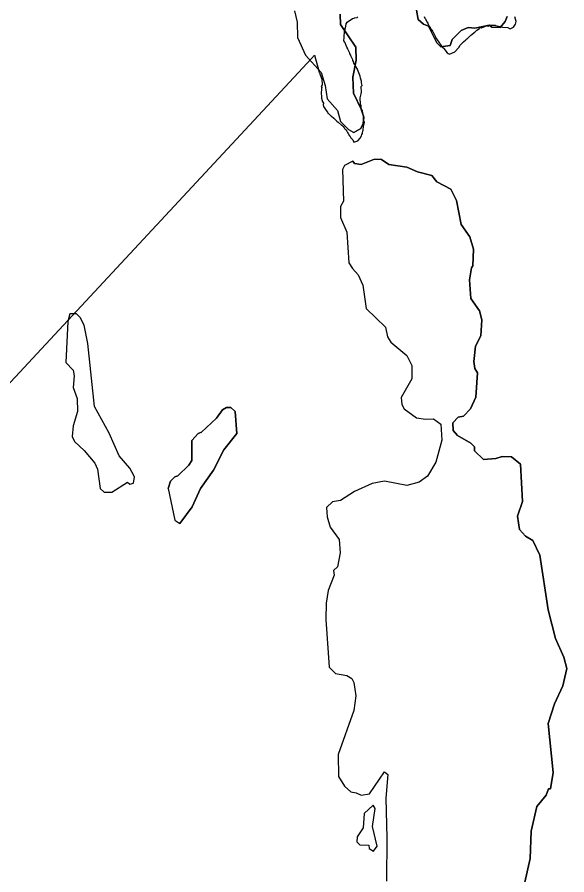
# Model space of a CAD drawing. Extents: x 642515 to 647219, y 6080136 to 6084356.
# Drawn here: x 645132.18 to 645143.3, y 6080940.65 to 6080957.99 of the extents above; entities that cross this region are included whole.
import ezdxf

# ---------------------------------------------------------------- set-up
doc = ezdxf.new("R2010")
doc.units = 0
doc.layers.add('Level 63', color=7, linetype='Continuous')

msp = doc.modelspace()

# ---------------------------------------------------------------- linework, layer by layer
at = {"layer": 'Level 63'}
for points in [[(645137.79, 6080958.12), (645137.84, 6080957.89), (645137.85, 6080957.58), (645138.01, 6080957.22), (645138.33, 6080956.87), (645138.41, 6080956.61), (645138.45, 6080956.34), (645138.66, 6080956.1), (645138.72, 6080955.88), (645138.88, 6080955.72), (645138.99, 6080955.66)], [(645137.79, 6080958.12), (645137.84, 6080957.89), (645137.85, 6080957.58), (645138.01, 6080957.22), (645138.33, 6080956.87), (645138.41, 6080956.61), (645138.45, 6080956.34), (645138.66, 6080956.1), (645138.72, 6080955.88), (645138.88, 6080955.72), (645138.99, 6080955.66), (645139.13, 6080955.74), (645139.18, 6080955.84), (645139.19, 6080955.97), (645139.14, 6080956.13), (645138.98, 6080956.45), (645138.97, 6080956.78), (645139.04, 6080957.12), (645139.03, 6080957.38), (645138.72, 6080957.84), (645138.71, 6080958.05)], [(645138.71, 6080958.05), (645138.72, 6080957.84), (645139.03, 6080957.38), (645139.04, 6080957.12), (645138.97, 6080956.78), (645138.98, 6080956.45), (645139.14, 6080956.13), (645139.19, 6080955.97), (645139.18, 6080955.84), (645139.13, 6080955.74), (645138.99, 6080955.66)], [(645142.09, 6080958), (645142.05, 6080957.9), (645141.95, 6080957.78), (645141.78, 6080957.79), (645141.73, 6080957.83), (645141.44, 6080957.77), (645141.3, 6080957.78), (645141.16, 6080957.72), (645140.98, 6080957.54), (645140.94, 6080957.42), (645140.75, 6080957.39), (645140.67, 6080957.47), (645140.5, 6080957.81), (645140.4, 6080957.85), (645140.29, 6080957.94), (645140.26, 6080958.13)], [(645140.26, 6080958.13), (645140.29, 6080957.94), (645140.4, 6080957.85), (645140.5, 6080957.81), (645140.67, 6080957.47), (645140.75, 6080957.39), (645140.94, 6080957.42), (645140.98, 6080957.54), (645141.16, 6080957.72), (645141.3, 6080957.78), (645141.44, 6080957.77), (645141.73, 6080957.83), (645141.78, 6080957.79), (645141.95, 6080957.78), (645142.05, 6080957.9), (645142.09, 6080958)], [(645138.987, 6080957.082), (645138.972, 6080957.117), (645138.967, 6080957.129), (645138.932, 6080957.211), (645138.928, 6080957.222), (645138.912, 6080957.251), (645138.907, 6080957.262), (645138.868, 6080957.341), (645138.866, 6080957.347), (645138.849, 6080957.381), (645138.848, 6080957.382), (645138.833, 6080957.417), (645138.813, 6080957.471), (645138.806, 6080957.481), (645138.786, 6080957.51), (645138.787, 6080957.523), (645138.795, 6080957.566), (645138.794, 6080957.571), (645138.804, 6080957.713), (645138.814, 6080957.746), (645138.817, 6080957.764), (645138.818, 6080957.77), (645138.836, 6080957.853), (645138.853, 6080957.887), (645138.961, 6080957.964), (645138.997, 6080957.972), (645139.003, 6080957.974), (645139.059, 6080957.985), (645139.069, 6080957.997)], [(645140.415, 6080958.003), (645140.427, 6080957.97), (645140.43, 6080957.965), (645140.474, 6080957.891), (645140.475, 6080957.889), (645140.486, 6080957.866), (645140.488, 6080957.861), (645140.51, 6080957.816), (645140.533, 6080957.787), (645140.541, 6080957.758), (645140.542, 6080957.758), (645140.568, 6080957.733), (645140.571, 6080957.726), (645140.583, 6080957.704), (645140.585, 6080957.701), (645140.63, 6080957.618), (645140.642, 6080957.593), (645140.658, 6080957.557), (645140.659, 6080957.554), (645140.724, 6080957.467), (645140.731, 6080957.453), (645140.762, 6080957.41), (645140.766, 6080957.399), (645140.781, 6080957.385), (645140.782, 6080957.385), (645140.808, 6080957.36), (645140.812, 6080957.354), (645140.881, 6080957.271), (645140.896, 6080957.257), (645140.926, 6080957.243), (645141.031, 6080957.287), (645141.03, 6080957.288), (645141.112, 6080957.374), (645141.143, 6080957.423)], [(645141.143, 6080957.423), (645141.203, 6080957.487), (645141.21, 6080957.492), (645141.257, 6080957.53), (645141.262, 6080957.535), (645141.278, 6080957.552), (645141.28, 6080957.554), (645141.324, 6080957.594), (645141.36, 6080957.625), (645141.369, 6080957.632), (645141.424, 6080957.678), (645141.43, 6080957.683), (645141.449, 6080957.698), (645141.454, 6080957.703), (645141.47, 6080957.72), (645141.48, 6080957.727), (645141.51, 6080957.747), (645141.531, 6080957.763), (645141.532, 6080957.764), (645141.549, 6080957.782), (645141.567, 6080957.771), (645141.57, 6080957.772), (645141.69, 6080957.82), (645141.709, 6080957.809), (645141.745, 6080957.825), (645141.852, 6080957.825), (645141.856, 6080957.824), (645141.948, 6080957.799), (645141.996, 6080957.79), (645142, 6080957.79), (645142.106, 6080957.779), (645142.11, 6080957.777), (645142.155, 6080957.755), (645142.163, 6080957.759), (645142.22, 6080957.786), (645142.22, 6080957.787), (645142.258, 6080957.85), (645142.271, 6080957.902), (645142.27, 6080957.924), (645142.268, 6080957.931), (645142.257, 6080957.971), (645142.256, 6080957.974), (645142.245, 6080957.996)], [(645132.756, 6080951.379), (645138.133, 6080957.152)], [(645138.133, 6080957.152), (645138.194, 6080957.219)], [(645138.194, 6080957.219), (645138.279, 6080956.904), (645138.282, 6080956.894), (645138.286, 6080956.883), (645138.29, 6080956.872), (645138.295, 6080956.862), (645138.3, 6080956.851), (645138.305, 6080956.841)], [(645138.942, 6080955.536), (645138.943, 6080955.536), (645138.969, 6080955.511), (645138.989, 6080955.464), (645138.992, 6080955.465), (645139.069, 6080955.489), (645139.069, 6080955.49), (645139.118, 6080955.542), (645139.142, 6080955.591), (645139.143, 6080955.593), (645139.152, 6080955.617), (645139.166, 6080955.639), (645139.168, 6080955.651), (645139.175, 6080955.694), (645139.176, 6080955.7), (645139.187, 6080955.79), (645139.19, 6080955.808), (645139.203, 6080955.86), (645139.19, 6080955.893), (645139.19, 6080955.909), (645139.185, 6080955.955), (645139.183, 6080956.006), (645139.181, 6080956.017), (645139.165, 6080956.086), (645139.141, 6080956.151), (645139.136, 6080956.199), (645139.135, 6080956.201), (645139.124, 6080956.224), (645139.124, 6080956.235), (645139.12, 6080956.349), (645139.121, 6080956.359), (645139.132, 6080956.415), (645139.135, 6080956.441), (645139.144, 6080956.474), (645139.143, 6080956.504), (645139.138, 6080956.558), (645139.14, 6080956.591), (645139.155, 6080956.607), (645139.142, 6080956.661), (645139.144, 6080956.694), (645139.136, 6080956.716), (645139.136, 6080956.717), (645139.124, 6080956.756), (645139.115, 6080956.799), (645139.078, 6080956.898), (645139.061, 6080956.937), (645139.031, 6080956.991), (645139.025, 6080957.001), (645139.008, 6080957.034), (645139.004, 6080957.041), (645138.992, 6080957.063), (645138.987, 6080957.082)], [(645138.305, 6080956.841), (645138.331, 6080956.772), (645138.339, 6080956.736), (645138.345, 6080956.696), (645138.346, 6080956.667), (645138.35, 6080956.641), (645138.347, 6080956.615), (645138.343, 6080956.609), (645138.33, 6080956.589), (645138.342, 6080956.571), (645138.335, 6080956.549), (645138.335, 6080956.543), (645138.331, 6080956.446), (645138.333, 6080956.395), (645138.338, 6080956.355), (645138.347, 6080956.304), (645138.352, 6080956.294), (645138.375, 6080956.25), (645138.372, 6080956.217), (645138.373, 6080956.187), (645138.375, 6080956.184), (645138.431, 6080956.105), (645138.458, 6080956.066), (645138.466, 6080956.051), (645138.468, 6080956.05), (645138.485, 6080956.033), (645138.534, 6080955.988), (645138.536, 6080955.986), (645138.583, 6080955.949), (645138.606, 6080955.928), (645138.612, 6080955.923), (645138.648, 6080955.889), (645138.674, 6080955.864), (645138.678, 6080955.861), (645138.742, 6080955.808), (645138.748, 6080955.803), (645138.765, 6080955.787), (645138.772, 6080955.778), (645138.796, 6080955.751), (645138.803, 6080955.736), (645138.822, 6080955.719), (645138.826, 6080955.714), (645138.849, 6080955.687), (645138.861, 6080955.661), (645138.862, 6080955.659), (645138.873, 6080955.636), (645138.904, 6080955.593), (645138.906, 6080955.589), (645138.931, 6080955.547), (645138.942, 6080955.536)], [(645138.97, 6080955.08), (645138.8, 6080954.99), (645138.76, 6080954.91), (645138.78, 6080954.27), (645138.72, 6080954.16), (645138.72, 6080953.94), (645138.85, 6080953.64), (645138.89, 6080953.02), (645138.96, 6080952.91), (645139.08, 6080952.78), (645139.17, 6080952.57), (645139.24, 6080952.1), (645139.63, 6080951.72), (645139.67, 6080951.53), (645139.74, 6080951.42), (645140.06, 6080951.15), (645140.16, 6080950.95), (645140.16, 6080950.68), (645139.95, 6080950.3), (645139.96, 6080950.16), (645140.01, 6080950.07), (645140.26, 6080949.89), (645140.44, 6080949.86), (645140.6, 6080949.87), (645140.75, 6080949.76), (645140.77, 6080949.44), (645140.65, 6080948.99), (645140.48, 6080948.71), (645140.31, 6080948.59), (645140.06, 6080948.52), (645139.61, 6080948.61), (645139.36, 6080948.56), (645139, 6080948.4), (645138.72, 6080948.22), (645138.56, 6080948.19), (645138.44, 6080948.08), (645138.45, 6080947.89), (645138.51, 6080947.68), (645138.69, 6080947.43), (645138.71, 6080947.16), (645138.66, 6080946.88), (645138.58, 6080946.8)], [(645142.45, 6080940.5), (645142.56, 6080940.98), (645142.58, 6080941.53), (645142.69, 6080942.03), (645142.88, 6080942.26), (645142.93, 6080942.39), (645142.97, 6080942.39), (645143.02, 6080942.72), (645142.92, 6080943.71), (645143.05, 6080944.11), (645143.22, 6080944.47), (645143.3, 6080944.82), (645143.24, 6080945.05), (645143.07, 6080945.43), (645142.92, 6080946.01), (645142.75, 6080947.11), (645142.61, 6080947.41), (645142.46, 6080947.5), (645142.34, 6080947.63), (645142.3, 6080947.9), (645142.4, 6080948.2), (645142.36, 6080948.95), (645142.18, 6080949.1), (645141.99, 6080949.11), (645141.86, 6080949.07), (645141.61, 6080949.05), (645141.43, 6080949.22), (645141.43, 6080949.3), (645141.36, 6080949.38), (645141.09, 6080949.53), (645141, 6080949.63), (645140.99, 6080949.79), (645141.1, 6080949.9), (645141.21, 6080949.92), (645141.35, 6080950.07), (645141.46, 6080950.31), (645141.49, 6080950.8), (645141.44, 6080950.89), (645141.42, 6080951.03), (645141.45, 6080951.34), (645141.56, 6080951.55), (645141.58, 6080951.87), (645141.53, 6080952.05), (645141.36, 6080952.3), (645141.33, 6080952.68), (645141.37, 6080952.92), (645141.4, 6080952.96), (645141.41, 6080953.3), (645141.34, 6080953.55), (645141.16, 6080953.8), (645141.07, 6080954.28), (645140.95, 6080954.51), (645140.67, 6080954.66), (645140.57, 6080954.79), (645140.28, 6080954.86), (645140.06, 6080954.96), (645139.7, 6080955.01), (645139.55, 6080955.11), (645139.41, 6080955.12), (645139.14, 6080955.01), (645139, 6080955.03), (645138.97, 6080955.08), (645138.8, 6080954.99), (645138.76, 6080954.91), (645138.78, 6080954.27), (645138.72, 6080954.16), (645138.72, 6080953.94), (645138.85, 6080953.64), (645138.89, 6080953.02), (645138.96, 6080952.91)], [(645138.97, 6080955.08), (645139, 6080955.03), (645139.14, 6080955.01), (645139.41, 6080955.12), (645139.55, 6080955.11), (645139.7, 6080955.01), (645140.06, 6080954.96), (645140.28, 6080954.86), (645140.57, 6080954.79), (645140.67, 6080954.66), (645140.95, 6080954.51), (645141.07, 6080954.28)], [(645141.07, 6080954.28), (645141.16, 6080953.8), (645141.34, 6080953.55), (645141.41, 6080953.3), (645141.4, 6080952.96), (645141.37, 6080952.92), (645141.33, 6080952.68), (645141.36, 6080952.3), (645141.53, 6080952.05), (645141.58, 6080951.87), (645141.56, 6080951.55), (645141.45, 6080951.34), (645141.42, 6080951.03), (645141.44, 6080950.89), (645141.49, 6080950.8), (645141.46, 6080950.31), (645141.35, 6080950.07), (645141.21, 6080949.92), (645141.1, 6080949.9), (645140.99, 6080949.79), (645141, 6080949.63), (645141.09, 6080949.53), (645141.36, 6080949.38), (645141.43, 6080949.3), (645141.43, 6080949.22), (645141.61, 6080949.05), (645141.86, 6080949.07), (645141.99, 6080949.11), (645142.18, 6080949.1), (645142.36, 6080948.95), (645142.4, 6080948.2), (645142.3, 6080947.9), (645142.34, 6080947.63), (645142.46, 6080947.5), (645142.61, 6080947.41), (645142.75, 6080947.11), (645142.92, 6080946.01), (645143.07, 6080945.43), (645143.24, 6080945.05), (645143.3, 6080944.82), (645143.22, 6080944.47), (645143.05, 6080944.11), (645142.92, 6080943.71), (645143.02, 6080942.72), (645142.97, 6080942.39)], [(645138.96, 6080952.91), (645139.08, 6080952.78), (645139.17, 6080952.57), (645139.24, 6080952.1), (645139.63, 6080951.72), (645139.67, 6080951.53), (645139.74, 6080951.42), (645140.06, 6080951.15), (645140.16, 6080950.95), (645140.16, 6080950.68), (645139.95, 6080950.3), (645139.96, 6080950.16), (645140.01, 6080950.07), (645140.26, 6080949.89), (645140.44, 6080949.86), (645140.6, 6080949.87), (645140.75, 6080949.76), (645140.77, 6080949.44), (645140.65, 6080948.99), (645140.48, 6080948.71), (645140.31, 6080948.59), (645140.06, 6080948.52), (645139.61, 6080948.61), (645139.36, 6080948.56), (645139, 6080948.4), (645138.72, 6080948.22), (645138.56, 6080948.19), (645138.44, 6080948.08), (645138.45, 6080947.89), (645138.51, 6080947.68), (645138.69, 6080947.43), (645138.71, 6080947.16), (645138.66, 6080946.88), (645138.58, 6080946.8), (645138.59, 6080946.71), (645138.47, 6080946.4), (645138.43, 6080946.14), (645138.42, 6080945.81), (645138.49, 6080944.85), (645138.62, 6080944.72), (645138.85, 6080944.68), (645138.95, 6080944.62), (645138.99, 6080944.54), (645139.03, 6080944.27), (645138.99, 6080943.97), (645138.67, 6080943.08), (645138.68, 6080942.64), (645138.8, 6080942.44), (645138.93, 6080942.33), (645139.04, 6080942.31), (645139.14, 6080942.26), (645139.31, 6080942.29), (645139.61, 6080942.73), (645139.68, 6080942.68), (645139.64, 6080942.2), (645139.66, 6080941.4), (645139.65, 6080940.52)], [(645134.53, 6080948.57), (645134.55, 6080948.7), (645134.46, 6080948.87), (645134.24, 6080949.12), (645134.04, 6080949.58), (645133.74, 6080950.12), (645133.61, 6080951.39), (645133.53, 6080951.76), (645133.45, 6080951.92), (645133.38, 6080951.99), (645133.24, 6080951.99), (645133.2, 6080951.84), (645133.16, 6080951.01), (645133.31, 6080950.85), (645133.33, 6080950.74), (645133.31, 6080950.5), (645133.39, 6080950.28), (645133.4, 6080950.02), (645133.31, 6080949.73), (645133.29, 6080949.51), (645133.34, 6080949.41), (645133.53, 6080949.23), (645133.75, 6080948.97), (645133.8, 6080948.85), (645133.86, 6080948.46), (645133.94, 6080948.39), (645134.09, 6080948.39), (645134.41, 6080948.59), (645134.46, 6080948.55), (645134.53, 6080948.57)], [(645134.46, 6080948.55), (645134.53, 6080948.57), (645134.55, 6080948.7), (645134.46, 6080948.87), (645134.24, 6080949.12), (645134.04, 6080949.58), (645133.74, 6080950.12), (645133.61, 6080951.39), (645133.53, 6080951.76), (645133.45, 6080951.92), (645133.38, 6080951.99), (645133.24, 6080951.99), (645133.2, 6080951.84), (645133.16, 6080951.01), (645133.31, 6080950.85), (645133.33, 6080950.74), (645133.31, 6080950.5), (645133.39, 6080950.28), (645133.4, 6080950.02), (645133.31, 6080949.73), (645133.29, 6080949.51), (645133.34, 6080949.41), (645133.53, 6080949.23), (645133.75, 6080948.97), (645133.8, 6080948.85), (645133.86, 6080948.46), (645133.94, 6080948.39), (645134.09, 6080948.39), (645134.41, 6080948.59), (645134.46, 6080948.55)], [(645127.613, 6080945.856), (645132.756, 6080951.379)], [(645135.23, 6080948.46), (645135.28, 6080948.61), (645135.37, 6080948.7), (645135.43, 6080948.72), (645135.65, 6080948.93), (645135.71, 6080949.03), (645135.71, 6080949.43), (645135.84, 6080949.57), (645135.91, 6080949.6), (645136.21, 6080949.88), (645136.33, 6080950.05), (645136.41, 6080950.1), (645136.5, 6080950.1), (645136.59, 6080950.02), (645136.62, 6080949.57), (645136.36, 6080949.24), (645136.15, 6080948.83), (645135.89, 6080948.46), (645135.72, 6080948.09), (645135.47, 6080947.75)], [(645135.47, 6080947.75), (645135.72, 6080948.09), (645135.89, 6080948.46), (645136.15, 6080948.83), (645136.36, 6080949.24), (645136.62, 6080949.57), (645136.59, 6080950.02), (645136.5, 6080950.1), (645136.41, 6080950.1), (645136.33, 6080950.05), (645136.21, 6080949.88), (645135.91, 6080949.6), (645135.84, 6080949.57), (645135.71, 6080949.43), (645135.71, 6080949.03), (645135.65, 6080948.93), (645135.43, 6080948.72), (645135.37, 6080948.7), (645135.28, 6080948.61), (645135.23, 6080948.46), (645135.37, 6080947.82), (645135.47, 6080947.75)], [(645135.23, 6080948.46), (645135.37, 6080947.82), (645135.47, 6080947.75)], [(645138.58, 6080946.8), (645138.59, 6080946.71), (645138.47, 6080946.4), (645138.43, 6080946.14), (645138.42, 6080945.81), (645138.49, 6080944.85), (645138.62, 6080944.72), (645138.85, 6080944.68), (645138.95, 6080944.62), (645138.99, 6080944.54), (645139.03, 6080944.27), (645138.99, 6080943.97), (645138.67, 6080943.08), (645138.68, 6080942.64), (645138.8, 6080942.44), (645138.93, 6080942.33), (645139.04, 6080942.31), (645139.14, 6080942.26), (645139.31, 6080942.29), (645139.61, 6080942.73), (645139.68, 6080942.68), (645139.64, 6080942.2), (645139.66, 6080941.4), (645139.65, 6080940.52)], [(645142.97, 6080942.39), (645142.93, 6080942.39), (645142.88, 6080942.26), (645142.69, 6080942.03), (645142.58, 6080941.53), (645142.56, 6080940.98), (645142.45, 6080940.5)], [(645139.38, 6080942.06), (645139.2, 6080941.89), (645139.18, 6080941.6), (645139.06, 6080941.42), (645139.05, 6080941.32), (645139.11, 6080941.26), (645139.29, 6080941.25), (645139.3, 6080941.18), (645139.39, 6080941.13), (645139.46, 6080941.23), (645139.37, 6080941.63), (645139.42, 6080941.99), (645139.38, 6080942.06)]]:
    msp.add_lwpolyline(points, dxfattribs=at)

doc.saveas('drawing.dxf')
